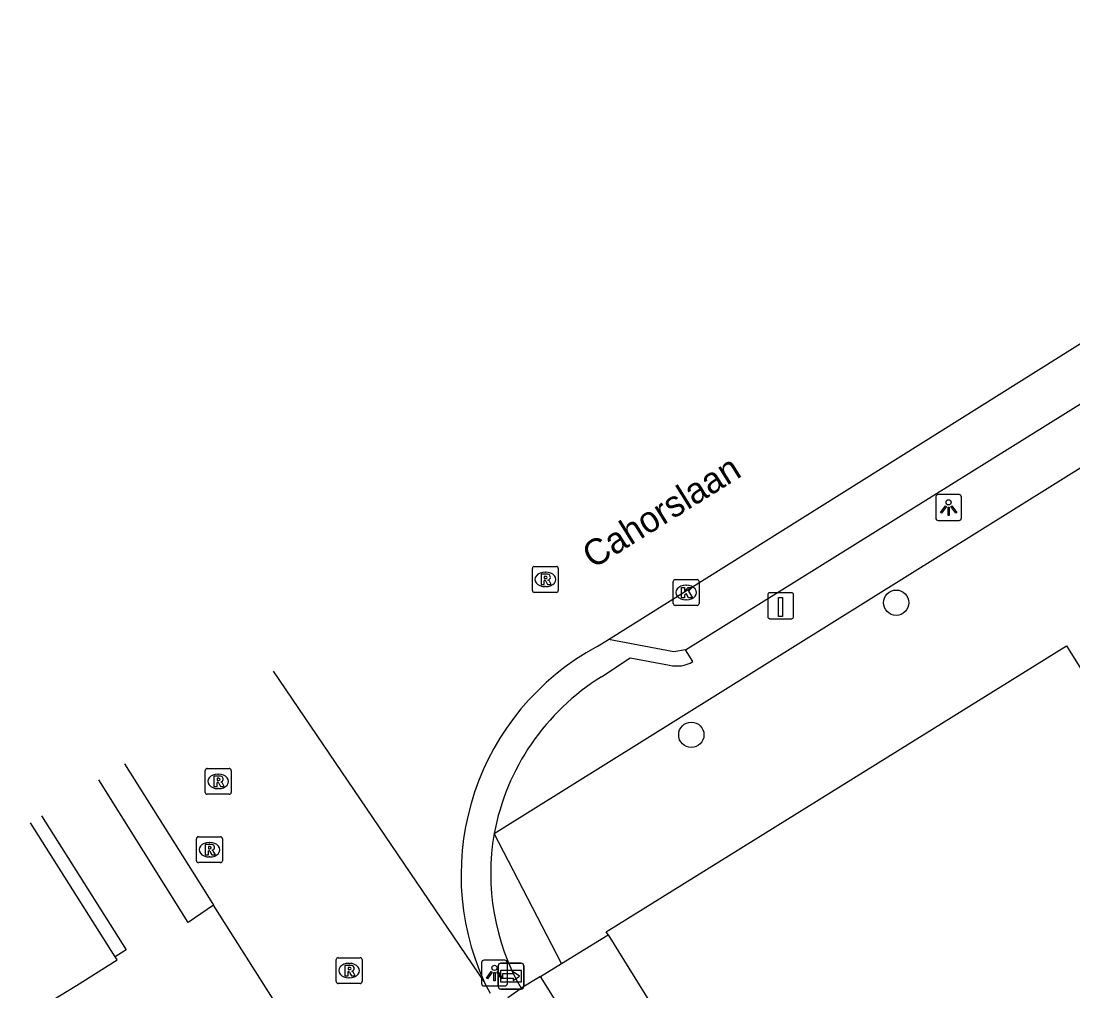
# Model space of a CAD drawing. Extents: x 158461 to 159795, y 387220 to 388672.
# Drawn here: x 158681.26 to 158721.91, y 388005.11 to 388042.6 of the extents above; entities that cross this region are included whole.
import ezdxf

# ---------------------------------------------------------------- set-up
doc = ezdxf.new("R2010")
doc.units = 0
for name, color, linetype in [('IMGEO_Boom', 7, 'Continuous'), ('IMGEO_Kolk', 7, 'Continuous'), ('IMGEO_Laadpaal', 7, 'Continuous'), ('IMGEO_Lichtpunt', 7, 'Continuous'), ('IMGEO_Openbare_ruimte_label', 7, 'Continuous'), ('IMGEO_Pand', 7, 'Continuous'), ('IMGEO_Rijbaan_lokaal_gesloten', 7, 'Continuous'), ('IMGEO_Rioolput', 7, 'Continuous'), ('IMGEO_Voetpad_open', 7, 'Continuous'), ('IMGEO_Wegwijzer', 7, 'Continuous')]:
    doc.layers.add(name, color=color, linetype=linetype)

msp = doc.modelspace()

# ---------------------------------------------------------------- linework, layer by layer
at = {"layer": 'IMGEO_Boom'}
for centre in [(158715.077, 388020.119), (158707.161, 388015.014)]:
    msp.add_circle(centre, 0.489, dxfattribs=at)
at = {"layer": 'IMGEO_Kolk'}
for p, q in [((158706.534, 388021.012), (158707.386, 388021.012)), ((158706.459, 388020.086), (158706.459, 388020.938)), ((158706.947, 388020.792), (158706.972, 388020.792)), ((158707.46, 388020.938), (158707.46, 388020.086)), ((158706.97, 388020.232), (158706.945, 388020.232)), ((158707.386, 388020.012), (158706.534, 388020.012))]:
    msp.add_line(p, q, dxfattribs=at)
for points in [[(158706.534, 388021.012), (158707.386, 388021.012)], [(158706.459, 388020.086), (158706.459, 388020.938)], [(158706.78, 388020.712), (158706.903, 388020.712), (158706.903, 388020.561), (158707.033, 388020.712), (158707.197, 388020.712), (158707.051, 388020.561), (158707.204, 388020.312), (158707.052, 388020.312), (158706.967, 388020.476), (158706.903, 388020.409), (158706.903, 388020.312), (158706.78, 388020.312), (158706.78, 388020.712)], [(158707.46, 388020.938), (158707.46, 388020.086)], [(158707.386, 388020.012), (158706.534, 388020.012)]]:
    msp.add_lwpolyline(points, dxfattribs=at)
for centre, start, end in [((158706.536, 388020.936), 91.552, 178.448), ((158706.536, 388020.936), 91.552, 178.448), ((158707.384, 388020.936), 1.552, 88.448), ((158707.384, 388020.936), 1.552, 88.448), ((158706.536, 388020.088), 181.552, 268.448), ((158706.536, 388020.088), 181.552, 268.448), ((158707.384, 388020.088), 271.552, 358.448), ((158707.384, 388020.088), 271.552, 358.448)]:
    msp.add_arc(centre, 0.0765, start, end, dxfattribs=at)
for centre, major_axis, ratio, start_param, end_param in [((158706.946, 388020.512), (-0.387, 0.002), 0.722429, 4.712389, 7.853982), ((158706.971, 388020.512), (-0.39, 0.002), 0.717154, 1.570796, 4.712389)]:
    msp.add_ellipse(centre, major_axis=major_axis, ratio=ratio, start_param=start_param, end_param=end_param, dxfattribs=at)
at = {"layer": 'IMGEO_Laadpaal'}
for p, q in [((158710.115, 388020.418), (158710.115, 388019.577)), ((158710.115, 388020.418), (158710.115, 388019.577)), ((158711.031, 388020.502), (158710.19, 388020.502)), ((158711.031, 388020.502), (158710.19, 388020.502)), ((158711.115, 388019.586), (158711.115, 388020.427)), ((158711.115, 388019.586), (158711.115, 388020.427)), ((158710.199, 388019.502), (158711.04, 388019.502)), ((158710.199, 388019.502), (158711.04, 388019.502))]:
    msp.add_line(p, q, dxfattribs=at)
msp.add_lwpolyline([(158710.53, 388020.315), (158710.69, 388020.315), (158710.69, 388019.582), (158710.53, 388019.582), (158710.53, 388020.315)], dxfattribs=at)
for centre, start, end in [((158710.193, 388020.424), 92.4484, 184.2845), ((158710.193, 388020.424), 92.4484, 184.2845), ((158711.037, 388020.424), 2.4484, 94.2845), ((158711.037, 388020.424), 2.4484, 94.2845), ((158710.193, 388019.58), 182.4484, 274.2845), ((158710.193, 388019.58), 182.4484, 274.2845), ((158711.037, 388019.58), 272.4484, 4.2845), ((158711.037, 388019.58), 272.4484, 4.2845)]:
    msp.add_arc(centre, 0.0779, start, end, dxfattribs=at)
at = {"layer": 'IMGEO_Lichtpunt'}
for p, q in [((158717.507, 388024.296), (158716.699, 388024.296)), ((158717.507, 388024.296), (158716.699, 388024.296)), ((158716.605, 388024.201), (158716.605, 388023.394)), ((158716.605, 388024.201), (158716.605, 388023.394)), ((158717.601, 388023.394), (158717.601, 388024.201)), ((158717.601, 388023.394), (158717.601, 388024.201)), ((158716.699, 388023.3), (158717.507, 388023.3)), ((158716.699, 388023.3), (158717.507, 388023.3)), ((158699.055, 388006.208), (158699.055, 388005.401)), ((158699.055, 388006.208), (158699.055, 388005.401)), ((158699.957, 388006.303), (158699.149, 388006.303)), ((158699.957, 388006.303), (158699.149, 388006.303)), ((158700.051, 388005.401), (158700.051, 388006.208)), ((158700.051, 388005.401), (158700.051, 388006.208)), ((158699.149, 388005.307), (158699.957, 388005.307)), ((158699.149, 388005.307), (158699.957, 388005.307))]:
    msp.add_line(p, q, dxfattribs=at)
for points in [[(158716.979, 388023.865), (158717.018, 388023.837), (158716.83, 388023.575), (158716.792, 388023.602), (158716.979, 388023.865)], [(158717.081, 388023.817), (158717.128, 388023.817), (158717.128, 388023.495), (158717.081, 388023.495), (158717.081, 388023.817)], [(158717.191, 388023.837), (158717.229, 388023.864), (158717.416, 388023.602), (158717.377, 388023.574), (158717.191, 388023.837)], [(158699.429, 388005.872), (158699.468, 388005.844), (158699.28, 388005.582), (158699.242, 388005.609), (158699.429, 388005.872)], [(158699.531, 388005.824), (158699.578, 388005.824), (158699.578, 388005.502), (158699.531, 388005.502), (158699.531, 388005.824)], [(158699.641, 388005.844), (158699.679, 388005.871), (158699.866, 388005.609), (158699.827, 388005.581), (158699.641, 388005.844)]]:
    msp.add_lwpolyline(points, dxfattribs=at)
for centre in [(158717.104, 388023.999), (158699.554, 388006.006)]:
    msp.add_circle(centre, 0.0994, dxfattribs=at)
for centre, start, end in [((158716.699, 388024.201), 90, 180), ((158716.699, 388024.201), 90, 180), ((158717.507, 388024.201), 0, 90), ((158717.507, 388024.201), 0, 90), ((158716.699, 388023.394), 180, 270), ((158716.699, 388023.394), 180, 270), ((158717.507, 388023.394), 270, 0), ((158717.507, 388023.394), 270, 360), ((158699.149, 388006.208), 90, 180), ((158699.149, 388006.208), 90, 180), ((158699.957, 388006.208), 0, 90), ((158699.957, 388006.208), 0, 90), ((158699.149, 388005.401), 180, 270), ((158699.149, 388005.401), 180, 270), ((158699.957, 388005.401), 270, 0), ((158699.957, 388005.401), 270, 360)]:
    msp.add_arc(centre, 0.0946, start, end, dxfattribs=at)
at = {"layer": 'IMGEO_Pand'}
for points in [[(158703.945, 388007.288), (158703.876, 388007.399), (158721.666, 388018.457), (158724.306, 388014.211), (158731.654, 388002.39), (158728.288, 388000.298), (158728.473, 388000), (158743.067, 387976.522), (158732.89, 387970.196), (158728.643, 387967.556)], [(158703.945, 388007.288), (158706.413, 388003.317)]]:
    msp.add_lwpolyline(points, dxfattribs=at)
at = {"layer": 'IMGEO_Rijbaan_lokaal_gesloten'}
for points in [[(158703.955, 388018.697), (158727.312, 388033.343), (158733.166, 388036.841), (158738.848, 388040.074), (158743.581, 388042.372)], [(158703.521, 388018.425), (158703.955, 388018.697)], [(158690.997, 388017.476), (158699.164, 388005.446)], [(158685.259, 388013.888), (158688.458, 388008.806), (158688.698, 388008.425)], [(158684.901, 388006.431), (158681.622, 388011.613), (158681.622, 388011.613)], [(158694.042, 388000.004), (158688.698, 388008.425)], [(158681.258, 388004.023), (158683.398, 388005.331), (158684.977, 388006.315), (158684.901, 388006.431)], [(158699.396, 388005.012), (158699.164, 388005.446)]]:
    msp.add_lwpolyline(points, dxfattribs=at)
msp.add_arc((158708.298, 388009.601), 10.034, 118.4264, 204.4602, dxfattribs=at)
at = {"layer": 'IMGEO_Rioolput'}
for p, q in [((158701.019, 388020.593), (158701.019, 388021.445)), ((158701.094, 388021.519), (158701.946, 388021.519)), ((158702.02, 388021.445), (158702.02, 388020.593)), ((158701.507, 388021.299), (158701.532, 388021.299)), ((158701.53, 388020.739), (158701.505, 388020.739)), ((158701.946, 388020.519), (158701.094, 388020.519)), ((158688.377, 388012.788), (158688.377, 388013.64)), ((158688.452, 388013.714), (158689.304, 388013.714)), ((158689.378, 388013.64), (158689.378, 388012.788)), ((158688.865, 388013.494), (158688.89, 388013.494)), ((158688.888, 388012.934), (158688.863, 388012.934)), ((158689.304, 388012.714), (158688.452, 388012.714)), ((158688.037, 388010.147), (158688.037, 388010.999)), ((158688.112, 388011.073), (158688.964, 388011.073)), ((158688.525, 388010.853), (158688.55, 388010.853)), ((158689.038, 388010.999), (158689.038, 388010.147)), ((158688.964, 388010.073), (158688.112, 388010.073)), ((158688.548, 388010.293), (158688.523, 388010.293)), ((158693.437, 388005.475), (158693.437, 388006.327)), ((158693.512, 388006.401), (158694.364, 388006.401)), ((158694.438, 388006.327), (158694.438, 388005.475)), ((158693.925, 388006.181), (158693.95, 388006.181)), ((158693.948, 388005.621), (158693.923, 388005.621)), ((158694.364, 388005.401), (158693.512, 388005.401))]:
    msp.add_line(p, q, dxfattribs=at)
for points in [[(158701.019, 388020.593), (158701.019, 388021.445)], [(158701.094, 388021.519), (158701.946, 388021.519)], [(158702.02, 388021.445), (158702.02, 388020.593)], [(158701.608, 388021.217), (158701.356, 388021.219), (158701.356, 388020.819)], [(158701.356, 388020.819), (158701.48, 388020.819), (158701.48, 388020.981), (158701.491, 388020.981)], [(158701.534, 388021.138), (158701.48, 388021.138), (158701.48, 388021.057)], [(158701.48, 388021.057), (158701.532, 388021.057)], [(158701.538, 388020.952), (158701.609, 388020.819), (158701.749, 388020.819), (158701.684, 388020.945)], [(158701.946, 388020.519), (158701.094, 388020.519)], [(158688.377, 388012.788), (158688.377, 388013.64)], [(158688.452, 388013.714), (158689.304, 388013.714)], [(158689.378, 388013.64), (158689.378, 388012.788)], [(158688.966, 388013.412), (158688.714, 388013.414), (158688.714, 388013.014)], [(158688.892, 388013.333), (158688.838, 388013.333), (158688.838, 388013.252)], [(158688.838, 388013.252), (158688.89, 388013.252)], [(158688.714, 388013.014), (158688.838, 388013.014), (158688.838, 388013.176), (158688.849, 388013.176)], [(158688.896, 388013.147), (158688.967, 388013.014), (158689.107, 388013.014), (158689.042, 388013.14)], [(158689.304, 388012.714), (158688.452, 388012.714)], [(158688.037, 388010.147), (158688.037, 388010.999)], [(158688.112, 388011.073), (158688.964, 388011.073)], [(158689.038, 388010.999), (158689.038, 388010.147)], [(158688.626, 388010.771), (158688.374, 388010.773), (158688.374, 388010.373)], [(158688.374, 388010.373), (158688.498, 388010.373), (158688.498, 388010.535), (158688.509, 388010.535)], [(158688.552, 388010.692), (158688.498, 388010.692), (158688.498, 388010.611)], [(158688.498, 388010.611), (158688.55, 388010.611)], [(158688.556, 388010.506), (158688.627, 388010.373), (158688.767, 388010.373), (158688.702, 388010.499)], [(158688.964, 388010.073), (158688.112, 388010.073)], [(158693.437, 388005.475), (158693.437, 388006.327)], [(158693.512, 388006.401), (158694.364, 388006.401)], [(158694.438, 388006.327), (158694.438, 388005.475)], [(158694.026, 388006.099), (158693.774, 388006.101), (158693.774, 388005.701)], [(158693.952, 388006.02), (158693.898, 388006.02), (158693.898, 388005.939)], [(158693.898, 388005.939), (158693.95, 388005.939)], [(158693.774, 388005.701), (158693.898, 388005.701), (158693.898, 388005.863), (158693.909, 388005.863)], [(158693.956, 388005.834), (158694.027, 388005.701), (158694.167, 388005.701), (158694.102, 388005.827)], [(158694.364, 388005.401), (158693.512, 388005.401)]]:
    msp.add_lwpolyline(points, dxfattribs=at)
for centre, radius, start, end in [((158701.096, 388021.443), 0.0765, 91.552, 178.448), ((158701.096, 388021.443), 0.0765, 91.552, 178.448), ((158701.944, 388021.443), 0.0765, 1.552, 88.448), ((158701.944, 388021.443), 0.0765, 1.552, 88.448), ((158701.49, 388020.928), 0.0533, 26.0293, 88.6989), ((158701.516, 388021.246), 0.19, 274.7715, 282.9687), ((158701.54, 388021.042), 0.0964, 77.0061, 93.1865), ((158701.554, 388021.099), 0.0378, 276.6634, 79.6772), ((158701.607, 388021.107), 0.109, 350.3612, 89.416), ((158701.605, 388021.107), 0.112, 277.5842, 350.9817), ((158701.589, 388020.892), 0.108, 29.5134, 73.7905), ((158701.096, 388020.595), 0.0765, 181.552, 268.448), ((158701.096, 388020.595), 0.0765, 181.552, 268.448), ((158701.944, 388020.595), 0.0765, 271.552, 358.448), ((158701.944, 388020.595), 0.0765, 271.552, 358.448), ((158688.454, 388013.638), 0.0765, 91.552, 178.448), ((158688.454, 388013.638), 0.0765, 91.552, 178.448), ((158689.302, 388013.638), 0.0765, 1.552, 88.448), ((158689.302, 388013.638), 0.0765, 1.552, 88.448), ((158688.874, 388013.441), 0.19, 274.7715, 282.9687), ((158688.898, 388013.237), 0.0964, 77.0061, 93.1865), ((158688.912, 388013.294), 0.0378, 276.6634, 79.6772), ((158688.965, 388013.302), 0.109, 350.3612, 89.416), ((158688.963, 388013.302), 0.112, 277.5842, 350.9817), ((158688.848, 388013.123), 0.0533, 26.0293, 88.6989), ((158688.947, 388013.087), 0.108, 29.5134, 73.7905), ((158688.454, 388012.79), 0.0765, 181.552, 268.448), ((158688.454, 388012.79), 0.0765, 181.552, 268.448), ((158689.302, 388012.79), 0.0765, 271.552, 358.448), ((158689.302, 388012.79), 0.0765, 271.552, 358.448), ((158688.114, 388010.997), 0.0765, 91.552, 178.448), ((158688.114, 388010.997), 0.0765, 91.552, 178.448), ((158688.962, 388010.997), 0.0765, 1.552, 88.448), ((158688.962, 388010.997), 0.0765, 1.552, 88.448), ((158688.508, 388010.482), 0.0533, 26.0293, 88.6989), ((158688.534, 388010.8), 0.19, 274.7715, 282.9687), ((158688.558, 388010.596), 0.0964, 77.0061, 93.1865), ((158688.572, 388010.653), 0.0378, 276.6634, 79.6772), ((158688.625, 388010.661), 0.109, 350.3612, 89.416), ((158688.623, 388010.661), 0.112, 277.5842, 350.9817), ((158688.607, 388010.446), 0.108, 29.5134, 73.7905), ((158688.114, 388010.149), 0.0765, 181.552, 268.448), ((158688.114, 388010.149), 0.0765, 181.552, 268.448), ((158688.962, 388010.149), 0.0765, 271.552, 358.448), ((158688.962, 388010.149), 0.0765, 271.552, 358.448), ((158693.514, 388006.325), 0.0765, 91.552, 178.448), ((158693.514, 388006.325), 0.0765, 91.552, 178.448), ((158694.362, 388006.325), 0.0765, 1.552, 88.448), ((158694.362, 388006.325), 0.0765, 1.552, 88.448), ((158693.934, 388006.128), 0.19, 274.7715, 282.9687), ((158693.958, 388005.924), 0.0964, 77.0061, 93.1865), ((158693.972, 388005.981), 0.0378, 276.6634, 79.6772), ((158694.025, 388005.989), 0.109, 350.3612, 89.416), ((158694.023, 388005.989), 0.112, 277.5842, 350.9817), ((158693.908, 388005.81), 0.0533, 26.0293, 88.6989), ((158694.007, 388005.774), 0.108, 29.5134, 73.7905), ((158693.514, 388005.477), 0.0765, 181.552, 268.448), ((158693.514, 388005.477), 0.0765, 181.552, 268.448), ((158694.362, 388005.477), 0.0765, 271.552, 358.448), ((158694.362, 388005.477), 0.0765, 271.552, 358.448)]:
    msp.add_arc(centre, radius, start, end, dxfattribs=at)
for centre, major_axis, ratio, start_param, end_param in [((158701.506, 388021.019), (-0.387, 0.002), 0.722429, 4.712389, 7.853982), ((158701.531, 388021.019), (-0.39, 0.002), 0.717154, 1.570796, 4.712389), ((158688.864, 388013.214), (-0.387, 0.002), 0.722429, 4.712389, 7.853982), ((158688.889, 388013.214), (-0.39, 0.002), 0.717154, 1.570796, 4.712389), ((158688.524, 388010.573), (-0.387, 0.002), 0.722429, 4.712389, 7.853982), ((158688.549, 388010.573), (-0.39, 0.002), 0.717154, 1.570796, 4.712389), ((158693.924, 388005.901), (-0.387, 0.002), 0.722429, 4.712389, 7.853982), ((158693.949, 388005.901), (-0.39, 0.002), 0.717154, 1.570796, 4.712389)]:
    msp.add_ellipse(centre, major_axis=major_axis, ratio=ratio, start_param=start_param, end_param=end_param, dxfattribs=at)
at = {"layer": 'IMGEO_Voetpad_open'}
for points in [[(158699.543, 388011.196), (158748.718, 388041.887), (158749.577, 388042.387), (158750.549, 388042.598), (158751.213, 388042.565), (158751.855, 388042.396)], [(158706.932, 388018.293), (158728.28, 388031.59), (158738.069, 388037.348), (158742.063, 388039.461)], [(158706.932, 388018.293), (158706.489, 388018.215), (158703.955, 388018.697)], [(158707.215, 388017.841), (158706.932, 388018.293)], [(158703.688, 388017.258), (158704.799, 388017.985), (158706.313, 388017.709)], [(158688.698, 388008.425), (158687.718, 388007.757), (158684.268, 388013.268), (158684.268, 388013.268)], [(158682.049, 388011.881), (158685.326, 388006.709), (158684.901, 388006.431)], [(158702.142, 388006.173), (158699.543, 388011.196)], [(158702.142, 388006.173), (158703.945, 388007.288)], [(158701.329, 388005.67), (158702.142, 388006.173)], [(158701.329, 388005.67), (158700.583, 388005.217)], [(158703.838, 388001.666), (158701.329, 388005.67)], [(158700.073, 388004.867), (158700.583, 388005.217)]]:
    msp.add_lwpolyline(points, dxfattribs=at)
for centre, radius, start, end in [((158706.603, 388018.873), 1.2, 256, 300.6513), ((158708.502, 388009.518), 9.114, 121.8799, 169.394), ((158708.363, 388009.65), 8.955, 170.06, 209.6748)]:
    msp.add_arc(centre, radius, start, end, dxfattribs=at)
at = {"layer": 'IMGEO_Wegwijzer'}
for p, q in [((158699.696, 388005.289), (158699.696, 388006.089)), ((158699.696, 388006.089), (158699.696, 388005.289)), ((158699.796, 388006.189), (158700.586, 388006.189)), ((158700.586, 388006.189), (158699.796, 388006.189)), ((158700.686, 388006.089), (158700.686, 388005.289)), ((158700.686, 388005.289), (158700.686, 388006.089)), ((158700.586, 388005.189), (158699.796, 388005.189)), ((158699.796, 388005.189), (158700.586, 388005.189))]:
    msp.add_line(p, q, dxfattribs=at)
for points in [[(158699.797, 388005.921), (158700.585, 388005.921), (158700.585, 388005.457), (158699.797, 388005.457), (158699.797, 388005.921)], [(158699.862, 388005.773), (158699.862, 388005.689), (158699.862, 388005.605), (158700.273, 388005.605), (158700.273, 388005.522), (158700.52, 388005.689), (158700.273, 388005.856), (158700.273, 388005.773), (158699.862, 388005.773)]]:
    msp.add_lwpolyline(points, dxfattribs=at)
for centre, start, end in [((158699.796, 388006.089), 90, 180), ((158699.796, 388006.089), 90, 180), ((158700.586, 388006.089), 0, 90), ((158700.586, 388006.089), 360, 90), ((158699.796, 388005.289), 180, 270), ((158699.796, 388005.289), 180, 270), ((158700.586, 388005.289), 270, 0), ((158700.586, 388005.289), 270, 0)]:
    msp.add_arc(centre, 0.1, start, end, dxfattribs=at)

# ---------------------------------------------------------------- texts
at = {"layer": 'IMGEO_Openbare_ruimte_label'}
msp.add_text('Cahorslaan', height=1, rotation=31.9265, dxfattribs=at).set_placement((158703.359, 388021.413))

doc.saveas('drawing.dxf')
